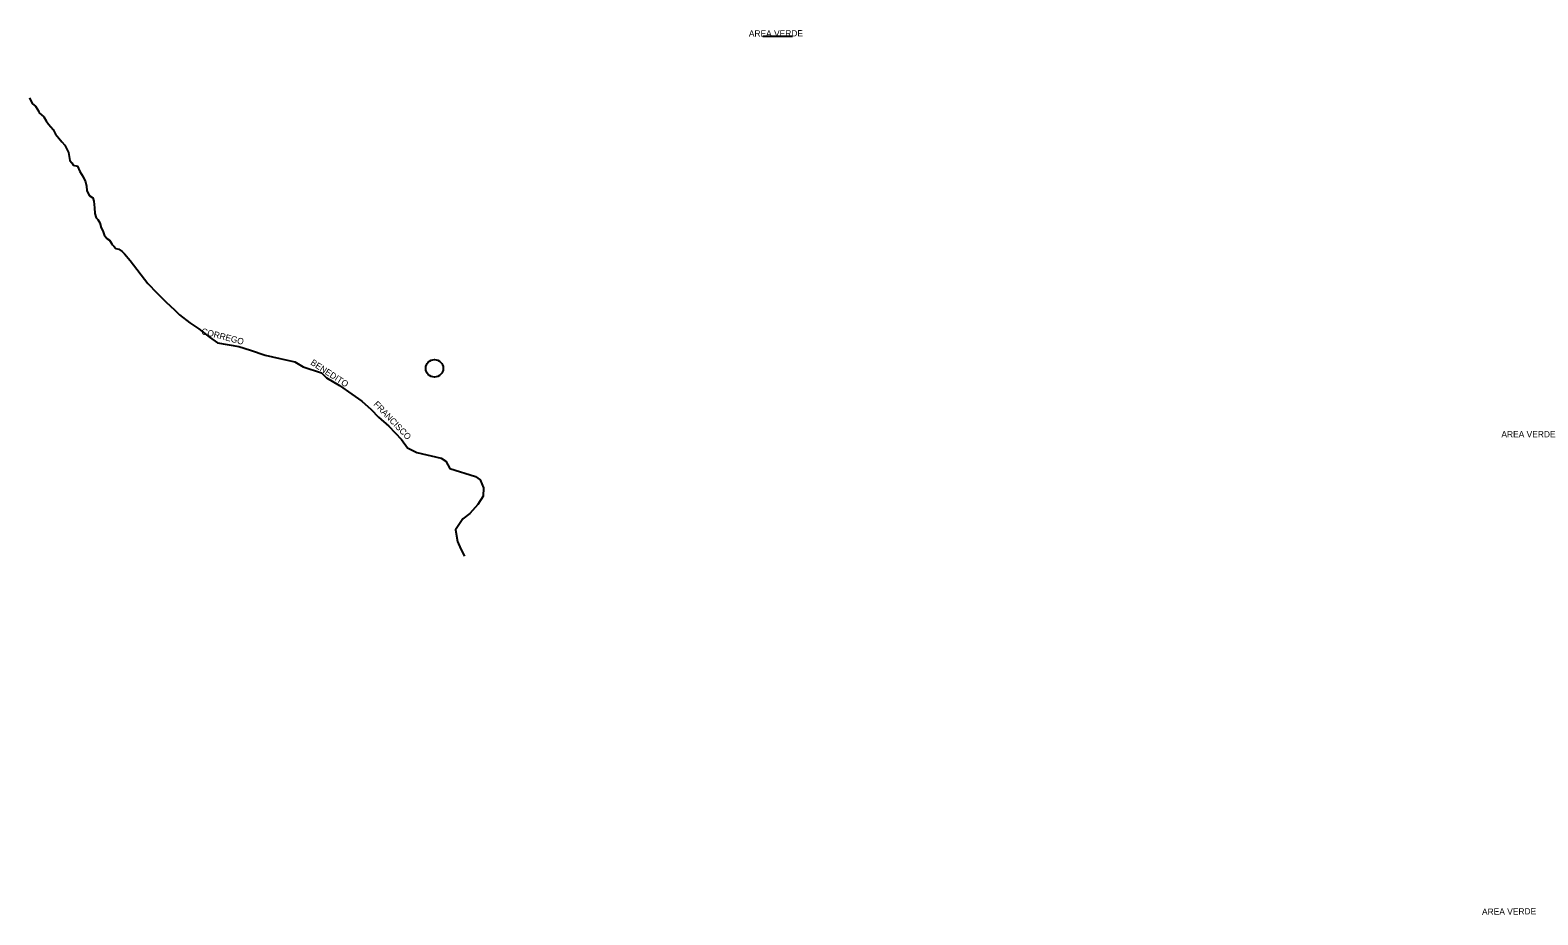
# Model space of a CAD drawing. Extents: x 325899 to 364828, y 7568995 to 7592502.
# Drawn here: x 336100 to 337060, y 7589085 to 7589649 of the extents above; entities that cross this region are included whole.
import ezdxf

# ---------------------------------------------------------------- set-up
doc = ezdxf.new("R2010")
doc.units = 0
doc.layers.add('EDIFIDENTIF', color=7, linetype='Continuous')
doc.layers.add('EDIFOBRAEXIS', color=7, linetype='Continuous')

msp = doc.modelspace()

# ---------------------------------------------------------------- linework, layer by layer
at = {"layer": 'EDIFOBRAEXIS'}
for points in [[(336566.42, 7589644.89), (336585.27, 7589644.89)], [(336099.51, 7589605.53), (336100.19, 7589604.05), (336101.41, 7589601.82), (336103.2, 7589600.38), (336105.49, 7589596.93), (336105.63, 7589595.96), (336108.66, 7589593.46), (336110.16, 7589591.03), (336111.67, 7589588.83), (336114.53, 7589585.48), (336116.08, 7589582.41), (336118.14, 7589579.82), (336120, 7589577.54), (336121.94, 7589575.46), (336124.31, 7589570.86), (336125.15, 7589565.74), (336126.33, 7589564.21), (336127.31, 7589562.72), (336130.1, 7589561.99), (336131.57, 7589558.67), (336133.73, 7589555.34), (336135.22, 7589552.07), (336135.82, 7589549.33), (336135.93, 7589546.6), (336137.38, 7589543.43), (336139.7, 7589541.86), (336140.37, 7589539.87), (336140.79, 7589535.57), (336141.14, 7589532.03), (336141.9, 7589529.22), (336142.91, 7589528.17), (336144.31, 7589526), (336145.04, 7589522.79), (336146.17, 7589520.97), (336147.03, 7589518.27), (336148.72, 7589516.04), (336150.31, 7589514.93), (336151.89, 7589512.55), (336152.34, 7589512.04), (336153.2, 7589511.21), (336154.4, 7589509.68), (336156.31, 7589509.15), (336158.41, 7589507.71), (336159.92, 7589506.32), (336163.57, 7589501.91)], [(336163.57, 7589501.91), (336174.86, 7589487.44), (336180.52, 7589481.41), (336186.55, 7589475.46), (336191.81, 7589470.56), (336195.05, 7589467.4), (336201.57, 7589462.34), (336207.35, 7589458.48), (336214.11, 7589453.11), (336219.06, 7589449.63), (336232.8, 7589447.12), (336240.17, 7589444.88), (336249.6, 7589441.78), (336258.81, 7589439.61), (336268.48, 7589437.37), (336273.73, 7589434.23), (336285.32, 7589430.36), (336288.59, 7589427.28), (336296.73, 7589422.33), (336304.64, 7589416.8), (336310.95, 7589412.35), (336316.98, 7589407.16), (336321.66, 7589402.16), (336328.27, 7589396.46), (336336.29, 7589388), (336340.05, 7589382.67), (336346.16, 7589379.71), (336361.58, 7589375.98), (336364.43, 7589374.15), (336367.09, 7589369.55), (336383.31, 7589364.34), (336386.41, 7589362.18), (336388.56, 7589357.22), (336388.37, 7589351.8), (336384.79, 7589346.66), (336379.77, 7589340.87), (336375.38, 7589337.34), (336370.75, 7589330.36), (336372.05, 7589322.89), (336373.98, 7589318.19), (336376.32, 7589313.54)]]:
    msp.add_lwpolyline(points, dxfattribs=at)
msp.add_circle((336357.28, 7589433.34), 5.58, dxfattribs=at)

# ---------------------------------------------------------------- texts
at = {"layer": 'EDIFIDENTIF'}
for s, rotation, p in [('AREA VERDE', 0.23521, (336557.42, 7589644.6)), ('CORREGO', 345.46172, (336208.57, 7589455.17)), ('BENEDITO', 326.70675, (336277.97, 7589436)), ('FRANCISCO', 313.8214, (336318.19, 7589410.1)), ('AREA VERDE', 359.97973, (337036.51, 7589389.33)), ('AREA VERDE', 0.50356, (337024.18, 7589085.15))]:
    msp.add_text(s, height=4, rotation=rotation, dxfattribs=at).set_placement(p)

doc.saveas('drawing.dxf')
